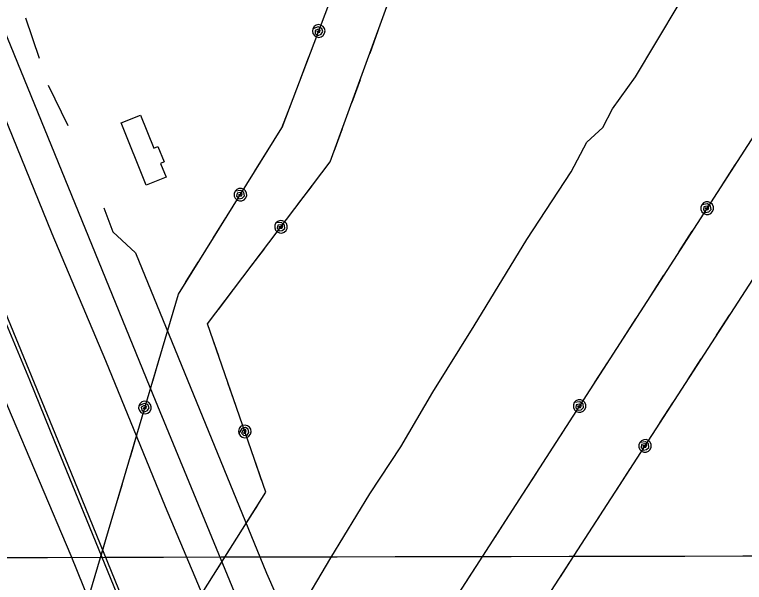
# Model space of a CAD drawing. Extents: x 3329332 to 3367211, y 631066 to 656469.
# Drawn here: x 3350818 to 3351853, y 648565 to 649370 of the extents above; entities that cross this region are included whole.
import ezdxf

# ---------------------------------------------------------------- set-up
doc = ezdxf.new("R2010")
doc.units = 0
for name, color, linetype in [('V-BLDG-OTLN', 7, 'Continuous'), ('V-GRID-MAJR', 7, 'Continuous'), ('V-RAIL-TRAK', 7, 'Continuous'), ('V-ROAD-CNTR', 7, 'Continuous'), ('V-TOPO-SHOR', 7, 'Continuous'), ('V-UTIL-LINE', 7, 'Continuous')]:
    doc.layers.add(name, color=color, linetype=linetype)

msp = doc.modelspace()

# ---------------------------------------------------------------- linework, layer by layer
at = {"layer": 'V-BLDG-OTLN'}
msp.add_lwpolyline([(3351004.407, 649128.181), (3350968.622, 649216.517), (3350996.086, 649227.642), (3351015.003, 649180.939), (3351020.904, 649183.329), (3351029.857, 649161.223), (3351024.608, 649159.0970000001), (3351032.52, 649139.5700000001)], close=True, dxfattribs=at)
at = {"layer": 'V-GRID-MAJR'}
msp.add_spline([(3333438.762, 648570.676), (3338699.3000000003, 648578.71), (3343959.8370000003, 648587.509), (3349220.373, 648597.073), (3354480.9080000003, 648607.402), (3359741.441, 648618.497), (3365001.972, 648630.356), (3365001.973, 648630.356)], degree=3, dxfattribs=at)
at = {"layer": 'V-RAIL-TRAK'}
msp.add_lwpolyline([(3351307.517, 647711.004), (3351231.018, 647898.5430000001), (3351163.44, 648061.302), (3351084.443, 648254.379), (3351010.014, 648433.7390000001), (3350953.6720000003, 648571.094), (3350874.867, 648763.975), (3350839.074, 648851.529), (3350801.397, 648942.671), (3350751.579, 649063.433), (3350682.285, 649232.232), (3350633.09, 649351.368), (3350582.335, 649473.58)], dxfattribs=at)
at = {"layer": 'V-ROAD-CNTR'}
for points in [[(3350055.768850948, 651140.0666931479), (3350440.121082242, 650230.69751189), (3350657.6206472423, 649703.1585669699), (3351013.644935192, 648831.296310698), (3351205.9055506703, 648365.5452422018), (3351409.9201426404, 647864.3792445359), (3351543.920874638, 647537.485898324), (3351727.1355082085, 647084.5088042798), (3351868.7182250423, 646739.533494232), (3352018.27892592, 646379.9832133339), (3352260.8044408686, 645783.670405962), (3352611.17274013, 644939.641094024), (3352855.688251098, 644340.8762915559), (3353071.648819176, 643816.046341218), (3353364.96623254, 643105.590762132), (3353608.999744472, 642507.148959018), (3353763.8194348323, 642127.3017187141), (3353961.416039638, 641646.3716805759), (3354215.29953187, 641035.3149026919)], [(3349932.60809727, 651050.524872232), (3350283.7003950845, 650214.4045444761), (3350591.4687795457, 649465.8860415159), (3350897.2841679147, 648721.3335306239), (3351094.997772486, 648235.992501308), (3351427.554107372, 647425.4301224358), (3351649.656663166, 646885.5802021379), (3351805.615351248, 646510.5589521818), (3351997.449967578, 646041.8798895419), (3352187.686587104, 645566.0238412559), (3352363.874234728, 645133.8327056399), (3352574.66781314, 644627.561718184), (3352794.878372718, 644090.517792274), (3353015.4739315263, 643552.796867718), (3353189.815582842, 643129.1097150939), (3353379.81120285, 642671.02763126), (3353592.3027778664, 642161.2426508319), (3353746.0654703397, 641783.780405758), (3353947.792066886, 641281.9124094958), (3354155.06465234, 640782.8944075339)]]:
    msp.add_lwpolyline(points, dxfattribs=at)
at = {"layer": 'V-TOPO-SHOR'}
for p, q in [((3350833.3377975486, 649365.6591157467), (3350852.5755266, 649308.3075071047)), ((3350865.4006793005, 649270.0731013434), (3350893.1402996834, 649212.7375628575))]:
    msp.add_line(p, q, dxfattribs=at)
for points in [[(3351147.179, 648418.606), (3351165.507, 648449.375), (3351198.074, 648491.753), (3351220.231, 648522.001), (3351266.098, 648599.692), (3351321.736, 648690.613), (3351365.508, 648756.86), (3351410.736, 648834.559), (3351469.612, 648928.62), (3351544.245, 649051.117), (3351606.978, 649147.027), (3351629.327, 649189.387), (3351651.97, 649210.066), (3351665.784, 649236.622), (3351698.384, 649282.008), (3351727.199, 649330.003), (3351761.915, 649388.107), (3351775.1180000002, 649416.586), (3351796.682, 649449.395), (3351812.384, 649474.647), (3351825.886, 649497.843)], [(3350536.894, 649472.407), (3350598.278, 649323.517), (3350664.097, 649172.645), (3350740.747, 648981.433), (3350807.586, 648814.605), (3350897.296, 648602.785), (3351002.304, 648343.402), (3351044.238, 648239.818)], [(3350703.6210000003, 649465.339), (3350737.9620000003, 649383.753), (3350802.107, 649228.715), (3350870.271, 649059.612), (3350946.745, 648879.345), (3351031.275, 648672.218), (3351119.179, 648463.767), (3351144.2770000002, 648412.636)], [(3350944.3726123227, 649095.9329779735), (3350957.1897299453, 649061.9495178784), (3350989.1280679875, 649032.2531613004), (3351174.903957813, 648577.751500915), (3351198.384597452, 648524.6588730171)]]:
    msp.add_lwpolyline(points, dxfattribs=at)
at = {"layer": 'V-UTIL-LINE'}
for points in [[(3350803.22, 647577.258), (3351044.7490000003, 647907.849), (3351429.327, 648520.588), (3352109.494, 649575.819), (3352428.903, 650260.207), (3352998.378, 651076.16), (3353488.091, 651828.61), (3353894.4990000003, 652441.805), (3354281.997, 653038.888), (3354772.3850000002, 653789.628), (3355571.182, 654368.938), (3355999.9220000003, 654674.715)], [(3350907.429, 647512.555), (3351123.843, 647854.257), (3351520.935, 648463.356), (3352203.225, 649518.002), (3352530.52, 650189.555), (3353068.72, 651025.36), (3353558.449, 651770.952), (3353953.556, 652384.596), (3354349.411, 652988.514), (3354829.5700000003, 653717.323), (3355620.134, 654289.572), (3356151.702, 654675.002)], [(3351265.335, 649161.513), (3351399.935, 649531.093), (3351400.673, 649530.318), (3351582.646, 649940.533), (3351759.3740000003, 650364.187), (3351946.448, 650792.224), (3351857.248, 651656.81), (3352279.39, 652278.044)], [(3352103.236, 652142.483), (3351795.215, 651660.388), (3351881.718, 650798.4500000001), (3351512.656, 649967.056), (3351333.0670000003, 649568.941), (3351196.884, 649209.508)], [(3351248.967, 649346.9720000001), (3351246.174, 649346.28), (3351247.928, 649344.751), (3351250.576, 649345.479), (3351251.304, 649348.3150000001), (3351248.187, 649349.6680000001), (3351243.867, 649347.848), (3351244.156, 649343.59), (3351248.0810000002, 649340.719), (3351252.344, 649342.389), (3351254.7970000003, 649346.126), (3351253.242, 649350.693), (3351248.217, 649352.942), (3351240.551, 649350.161), (3351239.971, 649346.698), (3351240.761, 649343.2760000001), (3351242.8000000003, 649340.417), (3351245.778, 649338.556), (3351249.241, 649337.976), (3351252.663, 649338.7660000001), (3351255.522, 649340.805), (3351257.383, 649343.783), (3351257.963, 649347.247), (3351257.173, 649350.6680000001), (3351255.133, 649353.527), (3351252.156, 649355.388), (3351248.6920000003, 649355.968), (3351245.27, 649355.178), (3351242.411, 649353.139), (3351240.551, 649350.161)], [(3351332.9590000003, 649347.191), (3351321.324, 649315.2440000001)], [(3351223.102, 649278.707), (3351235.148, 649310.501)], [(3351307.636, 649277.659), (3351296.001, 649245.712)], [(3351196.884, 649209.508), (3351208.93, 649241.302)], [(3349927.787, 646969.948), (3350125.0300000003, 647287.042), (3350329.097, 647615.772), (3350714.355, 648266.211), (3350899.529, 648464.209), (3351049.987, 648973.544), (3351196.884, 649209.508)], [(3351282.313, 649208.128), (3351270.677, 649176.181)], [(3351158.579, 649147.978), (3351176.548, 649176.8420000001)], [(3350091.3340000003, 646941.631), (3350264.398, 647210.365), (3350453.632, 647542.612), (3350647.941, 647882.219), (3350819.728, 648131.123), (3351174.001, 648692.621), (3351091.377, 648931.675), (3351265.335, 649161.513)], [(3351263.65, 649159.287), (3351265.335, 649161.513)], [(3351821.108, 649128.4130000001), (3351839.528, 649156.991)], [(3351218.991, 649100.282), (3351239.5100000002, 649127.392)], [(3351137.97, 649114.873), (3351135.096, 649114.734), (3351136.522, 649112.895), (3351139.2600000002, 649113.0970000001), (3351140.523, 649115.7390000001), (3351137.727, 649117.669), (3351133.136, 649116.719), (3351132.595, 649112.486), (3351135.8910000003, 649108.91), (3351140.397, 649109.723), (3351143.5270000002, 649112.916), (3351142.884, 649117.696), (3351138.389, 649120.875), (3351130.33, 649119.63), (3351129.091, 649116.344), (3351129.204, 649112.834), (3351130.6520000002, 649109.634), (3351133.214, 649107.233), (3351136.4990000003, 649105.9940000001), (3351140.009, 649106.107), (3351143.2090000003, 649107.555), (3351145.61, 649110.117), (3351146.849, 649113.402), (3351146.736, 649116.912), (3351145.288, 649120.112), (3351142.7260000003, 649122.514), (3351139.441, 649123.752), (3351135.931, 649123.639), (3351132.731, 649122.191), (3351130.33, 649119.63)], [(3351799.978, 649095.627), (3351797.103, 649095.533), (3351798.4990000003, 649093.672), (3351801.24, 649093.831), (3351802.545, 649096.453), (3351799.779, 649098.427), (3351795.174, 649097.549), (3351794.5670000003, 649093.3250000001), (3351797.806, 649089.697), (3351802.324, 649090.4400000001), (3351805.504, 649093.583), (3351804.937, 649098.373), (3351800.492, 649101.622), (3351792.414, 649100.503), (3351791.1240000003, 649097.237), (3351791.181, 649093.726), (3351792.579, 649090.504), (3351795.102, 649088.063), (3351798.3680000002, 649086.773), (3351801.88, 649086.83), (3351805.1010000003, 649088.228), (3351807.543, 649090.751), (3351808.833, 649094.017), (3351808.775, 649097.529), (3351807.378, 649100.75), (3351804.8540000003, 649103.192), (3351801.588, 649104.482), (3351798.077, 649104.424), (3351794.855, 649103.027), (3351792.414, 649100.503)], [(3351099.3880000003, 649052.897), (3351117.357, 649081.761)], [(3351195.451, 649069.181), (3351192.577, 649069.303), (3351193.829, 649067.3420000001), (3351196.574, 649067.294), (3351198.072, 649069.81), (3351195.463, 649071.987), (3351190.805, 649071.458), (3351189.882, 649067.292), (3351192.839, 649063.431), (3351197.4, 649063.832), (3351200.807, 649066.726), (3351200.602, 649071.545), (3351196.415, 649075.12), (3351188.275, 649074.612), (3351186.7430000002, 649071.453), (3351186.536, 649067.947), (3351187.687, 649064.629), (3351190.02, 649062.004), (3351193.179, 649060.4720000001), (3351196.685, 649060.265), (3351200.003, 649061.416), (3351202.627, 649063.7490000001), (3351204.16, 649066.909), (3351204.366, 649070.414), (3351203.215, 649073.732), (3351200.883, 649076.357), (3351197.723, 649077.889), (3351194.217, 649078.096), (3351190.9, 649076.9450000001), (3351188.275, 649074.612)], [(3351760.429, 649034.274), (3351778.849, 649062.8520000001)], [(3351151.399, 649010.978), (3351171.918, 649038.088)], [(3351060.279, 648990.076), (3351078.248, 649018.9400000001)], [(3351720.338, 648972.0750000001), (3351738.758, 649000.653)], [(3351106.74, 648951.973), (3351127.259, 648979.083)], [(3351813.395, 648915.426), (3351831.863, 648943.973)], [(3351680.247, 648909.877), (3351698.667, 648938.455)], [(3351107.234, 648885.795), (3351096.128, 648917.93)], [(3351013.576, 648850.285), (3351023.208, 648882.892)], [(3351773.2, 648853.295), (3351791.668, 648881.8420000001)], [(3351640.156, 648847.678), (3351658.576, 648876.256)], [(3351131.4080000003, 648815.854), (3351120.301, 648847.9890000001)], [(3351002.529, 648812.886), (3350999.796, 648811.986), (3351001.659, 648810.593), (3351004.245, 648811.518), (3351004.759, 648814.4), (3351001.549, 648815.5160000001), (3350997.378, 648813.377), (3350997.984, 648809.154), (3351002.113, 648806.585), (3351006.239, 648808.569), (3351008.406, 648812.479), (3351006.514, 648816.916), (3351001.3340000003, 648818.783), (3350993.897, 648815.436), (3350993.578, 648811.939), (3350994.622, 648808.586), (3350996.87, 648805.887), (3350999.9790000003, 648804.255), (3351003.4760000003, 648803.936), (3351006.829, 648804.98), (3351009.5270000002, 648807.228), (3351011.16, 648810.336), (3351011.4790000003, 648813.833), (3351010.435, 648817.186), (3351008.187, 648819.885), (3351005.078, 648821.517), (3351001.5810000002, 648821.836), (3350998.228, 648820.792), (3350995.5300000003, 648818.545), (3350993.897, 648815.436)], [(3351619.026, 648814.893), (3351616.151, 648814.799), (3351617.5470000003, 648812.938), (3351620.288, 648813.0970000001), (3351621.593, 648815.718), (3351618.827, 648817.692), (3351614.222, 648816.814), (3351613.615, 648812.591), (3351616.8540000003, 648808.963), (3351621.372, 648809.706), (3351624.552, 648812.849), (3351623.985, 648817.639), (3351619.54, 648820.888), (3351611.4620000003, 648819.769), (3351610.1720000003, 648816.503), (3351610.2290000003, 648812.992), (3351611.627, 648809.77), (3351614.15, 648807.328), (3351617.416, 648806.0380000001), (3351620.928, 648806.096), (3351624.149, 648807.4940000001), (3351626.591, 648810.017), (3351627.881, 648813.283), (3351627.823, 648816.794), (3351626.426, 648820.0160000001), (3351623.9020000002, 648822.458), (3351620.636, 648823.748), (3351617.125, 648823.6900000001), (3351613.903, 648822.2930000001), (3351611.4620000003, 648819.769)], [(3351733.005, 648791.1630000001), (3351751.473, 648819.71)], [(3351144.15, 648778.9890000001), (3351142.448, 648776.669), (3351144.774, 648776.618), (3351146.342, 648778.873), (3351145.085, 648781.517), (3351141.825, 648780.561), (3351139.6720000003, 648776.3960000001), (3351142.62, 648773.311), (3351147.473, 648773.6190000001), (3351149.678, 648777.632), (3351149.17, 648782.073), (3351145.051, 648784.585), (3351139.751, 648783.095), (3351135.643, 648776.049), (3351137.416, 648773.018), (3351140.214, 648770.895), (3351143.611, 648770.005), (3351147.09, 648770.483), (3351150.1210000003, 648772.255), (3351152.2430000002, 648775.053), (3351153.134, 648778.4500000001), (3351152.656, 648781.929), (3351150.883, 648784.961), (3351148.086, 648787.083), (3351144.688, 648787.973), (3351141.21, 648787.495), (3351138.178, 648785.723), (3351136.056, 648782.925), (3351135.166, 648779.528), (3351135.643, 648776.049)], [(3350981.847, 648742.873), (3350991.4790000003, 648775.48)], [(3351579.478, 648753.539), (3351597.898, 648782.117)], [(3351711.819, 648758.415), (3351708.944, 648758.3250000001), (3351710.3370000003, 648756.462), (3351713.079, 648756.616), (3351714.387, 648759.235), (3351711.625, 648761.214), (3351707.018, 648760.344), (3351706.404, 648756.121), (3351709.637, 648752.488), (3351714.157, 648753.223), (3351717.341, 648756.361), (3351716.782, 648761.152), (3351712.343, 648764.408), (3351704.2630000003, 648763.303), (3351702.967, 648760.039), (3351703.019, 648756.528), (3351704.411, 648753.304), (3351706.931, 648750.858), (3351710.1950000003, 648749.562), (3351713.7060000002, 648749.6140000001), (3351716.93, 648751.006), (3351719.376, 648753.5260000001), (3351720.6720000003, 648756.79), (3351720.62, 648760.301), (3351719.228, 648763.525), (3351716.708, 648765.971), (3351713.444, 648767.267), (3351709.933, 648767.215), (3351706.7090000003, 648765.823), (3351704.2630000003, 648763.303)], [(3351167.995, 648709.998), (3351156.8880000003, 648742.133)], [(3351672.169, 648697.126), (3351690.637, 648725.6730000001)], [(3351539.387, 648691.34), (3351557.807, 648719.9180000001)], [(3350960.883, 648671.905), (3350970.515, 648704.512)], [(3351144.325, 648645.586), (3351162.468, 648674.341)], [(3351631.974, 648634.9940000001), (3351650.4420000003, 648663.541)], [(3351499.2970000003, 648629.142), (3351517.717, 648657.72)], [(3350939.919, 648600.938), (3350949.551, 648633.545)], [(3351104.838, 648583.002), (3351122.981, 648611.757)], [(3351591.779, 648572.863), (3351610.247, 648601.41)], [(3351459.2060000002, 648566.943), (3351477.626, 648595.5210000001)]]:
    msp.add_lwpolyline(points, dxfattribs=at)

doc.saveas('drawing.dxf')
